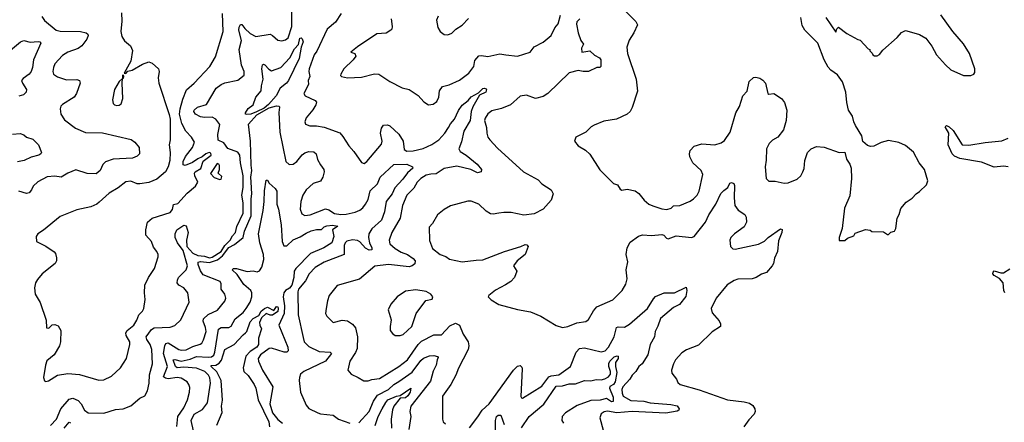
# Model space of a CAD drawing. Extents: x 2087054 to 2277909, y 548907 to 753496.
# Tile 312 of 444: x 2176762 to 2184403, y 701101 to 704228. Entities that reach past the tile are written whole.
import ezdxf

# ---------------------------------------------------------------- set-up
doc = ezdxf.new("R2010")
doc.units = 0

msp = doc.modelspace()

# ---------------------------------------------------------------- linework, layer by layer
at = {"layer": '0CON20XD'}
for points in [[(2176933.2, 704253.2), (2176955, 704222), (2177046.2, 704145), (2177075, 704138.5), (2177235, 704136.5), (2177276.6, 704126.6), (2177290, 704115), (2177292.5, 704105), (2177283.5, 704075), (2177245, 704025.6), (2177215, 704003.3), (2177135, 703974.4), (2177095, 703948.1), (2177035, 703883.8), (2177023.6, 703856.4), (2177020, 703825), (2177024.4, 703805), (2177055, 703782.5), (2177125, 703760.6), (2177205, 703764), (2177226.7, 703755), (2177232, 703735), (2177202.9, 703655), (2177184.2, 703625), (2177095, 703570), (2177082, 703555), (2177075.8, 703535), (2177080.8, 703495), (2177108.8, 703448.8), (2177196.2, 703385), (2177272, 703352), (2177405, 703347.5), (2177627.9, 703297.9), (2177656.2, 703275), (2177690, 703235), (2177691.2, 703185), (2177672.7, 703167.3), (2177638.1, 703151.9), (2177486.4, 703143.6), (2177426.9, 703123.1), (2177406.7, 703103.3), (2177386.7, 703055), (2177355, 703030.6), (2177285, 703031.9), (2177197.7, 703062.3), (2177135, 703035.7), (2177085, 703005.6), (2177035, 703013.1), (2176975, 703008.1), (2176902.2, 702967.8), (2176867.8, 702935), (2176854, 702906), (2176835.9, 702884.1), (2176815, 702878.8), (2176755, 702896.5)], [(2177379.6, 702810.4), (2177361.2, 702795), (2177315, 702772.9), (2177205, 702750), (2177075, 702698.8), (2176946.8, 702593.2), (2176903.3, 702565), (2176890, 702545), (2176893.3, 702505), (2176965, 702468), (2177030, 702425), (2177040.5, 702410.5), (2177047.3, 702377.3), (2177047.1, 702355), (2177036.2, 702335), (2176937.5, 702255), (2176899.3, 702210.7), (2176884.3, 702185), (2176875.9, 702145.9), (2176880.8, 702095), (2176920, 702030), (2176966.7, 701895), (2176971.2, 701835), (2176988.8, 701831.2), (2177012.7, 701857.3), (2177035, 701860), (2177059.3, 701849.3), (2177080, 701815), (2177078.8, 701725), (2177071.2, 701695), (2177028.8, 701625), (2176973.1, 701576.9), (2176962, 701545), (2176947.5, 701447.5), (2176953.9, 701423.9), (2176965, 701417.5), (2176985, 701423.3), (2177055, 701465.7), (2177135, 701480), (2177225, 701470.8), (2177375, 701427.5), (2177415, 701429.5), (2177475, 701459.4), (2177545.4, 701524.6), (2177591.1, 701595), (2177616.5, 701705), (2177615.5, 701725), (2177588.5, 701775), (2177584.5, 701795), (2177596.7, 701815), (2177646.9, 701855), (2177670.8, 701895), (2177685.8, 701935), (2177715, 701963.8), (2177726, 701985), (2177736, 702055), (2177729.2, 702105), (2177734.2, 702165), (2177760.8, 702225), (2177809.2, 702295), (2177836, 702385), (2177836, 702405), (2177826.2, 702426.2), (2177800.7, 702460.7), (2177785, 702505.8), (2177741.8, 702555), (2177740, 702595), (2177754.6, 702655.4), (2177788.8, 702685), (2177929.3, 702730.7), (2177947.3, 702752.7), (2177955, 702792.5), (2177988.8, 702801.2), (2178060.3, 702879.7), (2178126.7, 702935), (2178144, 702965), (2178121.2, 703015), (2178117.5, 703035), (2178122.5, 703045), (2178168.3, 703071.7), (2178185, 703130), (2178247.5, 703175), (2178245, 703190), (2178232.5, 703195), (2178207.5, 703185), (2178178.8, 703161.2), (2178145, 703148), (2178102, 703118), (2178045, 703096.2), (2178031.2, 703101.2), (2178031.2, 703125), (2178048.9, 703165), (2178103.3, 703235), (2178117.3, 703275), (2178095, 703314), (2178051.4, 703361.4), (2178021.3, 703421.3), (2178003, 703493), (2178006.4, 703535), (2178028.6, 703611.4), (2178057.6, 703682.4), (2178116, 703735), (2178237.8, 703865), (2178281.7, 703938.3), (2178340, 704135), (2178335.4, 704274.6)], [(2177551.2, 704281.2), (2177555.6, 704215), (2177547.8, 704135), (2177555, 704097.5), (2177575, 704063.8), (2177622, 704025), (2177637.1, 703987.1), (2177624, 703905), (2177571.7, 703811.7), (2177585, 703810), (2177601.7, 703828.3), (2177635, 703836.7), (2177715, 703881.2), (2177765, 703900), (2177790.7, 703890.7), (2177840, 703845), (2177843.3, 703825), (2177836, 703775), (2177842.5, 703735), (2177922.3, 703492.3), (2177928.8, 703455), (2177929.4, 703295), (2177921.9, 703255), (2177930.6, 703195), (2177926.6, 703133.4), (2177914.3, 703085), (2177894.4, 703045), (2177825, 702988.8), (2177765, 702962.7), (2177695, 702951.9), (2177673.6, 702953.6), (2177625, 702974.4), (2177585, 702967.5), (2177525, 702920.5), (2177455, 702880.5), (2177379.6, 702810.4)], [(2178355, 703737.3), (2178455, 703758.2), (2178504.2, 703795.8), (2178504.2, 703825), (2178482.9, 703875), (2178466.3, 703996.4), (2178483.5, 704065), (2178463.1, 704145), (2178465, 704170), (2178475, 704188.9), (2178485, 704190.6), (2178509.2, 704159.2), (2178551.1, 704121.1), (2178595, 704097.5), (2178705, 704114), (2178725, 704104), (2178765, 704068.8), (2178795, 704062), (2178825, 704070.8), (2178845, 704087.5), (2178873.9, 704175), (2178875, 704296.2)], [(2179255.6, 704274.4), (2179211.8, 704208.2), (2179147.5, 704155), (2179067.7, 703982.3), (2179046.9, 703955), (2179008.6, 703845), (2179006, 703825), (2179013.2, 703786.8), (2179001.2, 703755), (2179003.3, 703725), (2178967.9, 703655), (2178976, 703635), (2179055, 703598.6), (2179065, 703586.7), (2179061.1, 703565), (2179036.4, 703526.4), (2178984.2, 703465), (2178974, 703435), (2178980, 703415), (2179012.7, 703402.7), (2179065.9, 703404.1), (2179125, 703393.3), (2179245, 703350), (2179270.7, 703320.7), (2179315, 703246.7), (2179353.8, 703205), (2179415, 703117.5), (2179435, 703110), (2179455, 703126.2), (2179569.5, 703260.5), (2179574.5, 703285), (2179563.1, 703345), (2179568.9, 703385), (2179585, 703407.1), (2179615, 703410), (2179635, 703404.4), (2179705, 703338.5), (2179736.8, 703285), (2179745, 703218.8), (2179765.6, 703205.6), (2179815, 703207.9), (2179892.2, 703227.8), (2179960.8, 703259.1), (2180015, 703295.4), (2180060.9, 703345), (2180089.7, 703390.3), (2180105, 703418.6), (2180136.1, 703453.9), (2180167.2, 703522.8), (2180196.1, 703563.9), (2180241.3, 703598.7), (2180265, 703627.1), (2180321.7, 703658.3), (2180355, 703692.2), (2180366.2, 703696.2), (2180380.5, 703690.5), (2180384.3, 703684.3), (2180378.5, 703665), (2180330, 703640), (2180278.2, 703551.8), (2180265.3, 703515), (2180258.1, 703445), (2180207.6, 703362.4), (2180191.1, 703278.9), (2180170, 703225), (2180180.6, 703205), (2180226.4, 703176.4), (2180312.1, 703105), (2180344.3, 703065), (2180344.2, 703045.8), (2180315, 703039.1), (2180263.3, 703063.3), (2180155, 703091.1), (2180055, 703072), (2179995, 703031.3), (2179951.5, 703028.5), (2179915, 703019.3), (2179874.5, 702995), (2179847.1, 702965), (2179820.6, 702919.4), (2179765, 702865.6), (2179732.3, 702785), (2179714.6, 702685), (2179650.5, 702575), (2179628.1, 702515), (2179635, 702487.5), (2179675, 702450), (2179721.2, 702421.2), (2179772, 702405), (2179815, 702372.9), (2179830, 702355), (2179829.1, 702330.9), (2179808.8, 702315), (2179785, 702308.8), (2179625, 702325.3), (2179517.8, 702312.2), (2179398.1, 702211.9), (2179225.7, 702164.3), (2179164.5, 702085.5), (2179150, 702045), (2179139.2, 701985), (2179136.2, 701945), (2179144.5, 701924.5), (2179195, 701876.2), (2179265, 701894.3), (2179305, 701888.1), (2179343.9, 701863.9), (2179367.5, 701835), (2179382.7, 701765), (2179380, 701675), (2179367.9, 701642.1), (2179324.2, 701575), (2179308.8, 701505), (2179334.5, 701474.5), (2179389.7, 701449.7), (2179431.7, 701421.7), (2179465, 701422.9), (2179495.7, 701434.3), (2179555, 701442.2), (2179705, 701533.1), (2179770.4, 701585), (2179854.5, 701705.5), (2179879.3, 701730.7), (2179975, 701780.4), (2180035, 701780), (2180099.3, 701850.7), (2180145, 701871.9), (2180175, 701855.8), (2180203.1, 701785), (2180242.1, 701725), (2180247.7, 701695), (2180241.2, 701665), (2180163.5, 701515), (2180149.1, 701470.9), (2180108.8, 701395), (2180043.1, 701305), (2180044.2, 701125), (2180048.8, 701105), (2180065, 701088.8)], [(2179644.5, 704235), (2179652.1, 704175), (2179649.5, 704155), (2179641.5, 704145), (2179605, 704122.3), (2179533.6, 704116.4), (2179384.4, 704015.6), (2179332.5, 703975), (2179363.8, 703963.8), (2179369.2, 703945), (2179350, 703915), (2179276.5, 703845), (2179254, 703804), (2179252, 703795), (2179260, 703785), (2179305, 703775.7), (2179415, 703780), (2179514.1, 703805.9), (2179550, 703805), (2179635, 703746.7), (2179729.1, 703699.1), (2179785, 703684.4), (2179855, 703638), (2179898.8, 703588.8), (2179935, 703566.2), (2179969.5, 703570.5), (2179998.8, 703591.2), (2180014.2, 703625), (2180020, 703675), (2180042.7, 703707.3), (2180095, 703722), (2180175, 703757.5), (2180247.6, 703812.4), (2180285, 703864), (2180295, 703910.8), (2180325, 703945.6), (2180345, 703950.6), (2180395, 703941.4), (2180488.3, 703961.7), (2180535.4, 703955.4), (2180625, 703944.6), (2180724.5, 703975.5), (2180755, 704017.5), (2180825, 704052.9), (2180885, 704105.8), (2180914.6, 704165), (2180941.3, 704195), (2180957.8, 704262.2)], [(2181108, 704235), (2181085, 704210), (2181083.2, 704193.2), (2181096.7, 704125), (2181116.7, 704065), (2181136.1, 704036.1), (2181122.5, 704005), (2181123.8, 703975), (2181185, 703984.4), (2181222.3, 703952.3), (2181262.2, 703932.2), (2181272.5, 703915), (2181271.2, 703865), (2181265, 703856.7), (2181240, 703855), (2181175, 703826.2), (2181135, 703823.8), (2181095, 703833.3), (2181025, 703813.8), (2180861.2, 703655), (2180825, 703632), (2180765, 703616.2), (2180695, 703640), (2180645, 703633.3), (2180570, 703565), (2180501.9, 703538.1), (2180425, 703519.2), (2180395, 703495.8), (2180375, 703462.5), (2180370, 703445), (2180385, 703390), (2180385.7, 703345), (2180395.7, 703315), (2180410, 703295), (2180470.9, 703230.9), (2180672.5, 703045), (2180786.2, 702985), (2180815, 702953.8), (2180886.2, 702905), (2180902.5, 702875), (2180885, 702826.2), (2180823, 702757), (2180755, 702718.8), (2180675, 702710.6), (2180575, 702729.4), (2180518.8, 702731.2), (2180480, 702725), (2180435, 702717.5), (2180415, 702720.8), (2180381.7, 702741.7), (2180325, 702793.8), (2180265, 702818.8), (2180240.7, 702819.3), (2180105, 702782.5), (2180056.4, 702753.6), (2180005, 702712), (2179965.8, 702644.2), (2179938.8, 702615), (2179942.4, 702512.4), (2179965, 702451.2), (2180023.7, 702403.7), (2180069.1, 702389.1), (2180096.8, 702366.8), (2180195, 702346.7), (2180305, 702361.2), (2180355, 702362), (2180525, 702426.2), (2180650, 702465), (2180685, 702482.5), (2180698.3, 702478.3), (2180707.5, 702465), (2180683.3, 702405), (2180622.5, 702355), (2180593, 702317), (2180620, 702275), (2180602.5, 702225), (2180572.5, 702195), (2180530.7, 702169.3), (2180455, 702127.5), (2180402.5, 702085), (2180397.5, 702075), (2180421.2, 702051.2), (2180480, 702015), (2180625, 701977.1), (2180725, 701958.1), (2180805, 701925.7), (2180925, 701852), (2180975, 701838), (2181015, 701844), (2181085, 701874.3), (2181155, 701884.2), (2181175, 701898.8), (2181213.7, 701966.3), (2181241.2, 701998.8), (2181365, 702051.2), (2181436.2, 702125), (2181465, 702172.5), (2181475.8, 702215), (2181468.8, 702285), (2181482.1, 702347.9), (2181468.8, 702405), (2181475.3, 702454.7), (2181500.5, 702499.5), (2181565, 702546.2), (2181594.4, 702555.6), (2181665, 702552.5), (2181745, 702560), (2181761.2, 702555), (2181780.5, 702530.5), (2181795, 702524.4), (2181855, 702550), (2181975, 702536.9), (2181995, 702542.5), (2182084.7, 702655.3), (2182108.8, 702711.2), (2182164.5, 702795), (2182203.4, 702876.6), (2182225, 702901.9), (2182258, 702925), (2182272.4, 702957.6), (2182285, 702964), (2182304, 702955), (2182309.8, 702939.8), (2182306.7, 702845), (2182312.5, 702785), (2182338.3, 702748.3), (2182389.4, 702715), (2182399.4, 702695), (2182402.5, 702655), (2182385, 702620), (2182308.8, 702565), (2182281.4, 702535), (2182273.1, 702515), (2182277.1, 702465), (2182295, 702448.9), (2182315, 702444.6), (2182495, 702483.3), (2182542.3, 702507.7), (2182570, 702535), (2182665, 702603.8), (2182678.6, 702598.6), (2182677.1, 702575), (2182650.3, 702509.7), (2182641.7, 702428.3), (2182618.6, 702375), (2182612.5, 702335), (2182602, 702315), (2182556, 702265), (2182518.3, 702251.7), (2182476, 702225), (2182445, 702213.8), (2182335, 702213.5), (2182305, 702203.3), (2182252.1, 702167.9), (2182165.6, 702065), (2182128.9, 701985), (2182135, 701952), (2182189.7, 701889.7), (2182201.2, 701865), (2182201.2, 701845), (2182135, 701804.3), (2182030.7, 701699.3), (2181936.4, 701663.6), (2181899.7, 701640.3), (2181850, 701585), (2181834.3, 701555.7), (2181821.2, 701505), (2181823.6, 701483.6), (2181860, 701435), (2181869.3, 701409.3), (2181886.7, 701395), (2182035, 701352.9), (2182255, 701275.6), (2182385, 701259.2), (2182425, 701248.8), (2182450.7, 701230.7), (2182465.9, 701205.9), (2182468.8, 701185), (2182461.2, 701165), (2182419.7, 701120.3), (2182382, 701065)], [(2180008.6, 704255), (2179996, 704225), (2180005.9, 704165.9), (2180025, 704136.7), (2180055, 704113.3), (2180085, 704110), (2180115, 704123.3), (2180145.9, 704154.1), (2180195.8, 704184.2), (2180245, 704236)], [(2181463.2, 704293.2), (2181544.4, 704214.4), (2181557.3, 704187.3), (2181527.1, 704125), (2181491.1, 704068.9), (2181472.9, 704015), (2181479.4, 703965), (2181545.4, 703765), (2181557.2, 703672.8), (2181515.5, 703544.5), (2181500, 703515), (2181475, 703494), (2181392.5, 703455), (2181295, 703440), (2181220.5, 703409.5), (2181196.7, 703395), (2181155.8, 703354.2), (2181077.5, 703315), (2181067.5, 703285), (2181095, 703247.5), (2181153.6, 703213.6), (2181185, 703182.5), (2181265, 703062.5), (2181370, 702955), (2181400, 702945), (2181420.7, 702910.7), (2181435, 702902.5), (2181475, 702912.5), (2181538.3, 702898.3), (2181567.7, 702877.7), (2181606.7, 702825), (2181644.5, 702794.5), (2181675, 702782), (2181745, 702758), (2181785, 702754.3), (2181817.5, 702765), (2181835, 702782.5), (2181883.6, 702783.6), (2181965, 702819.2), (2181991.2, 702835), (2182019.2, 702865), (2182035.7, 702895), (2182062.5, 703025), (2182050, 703055), (2181986.7, 703115), (2181962.7, 703162.7), (2181959.6, 703185), (2181965, 703211.2), (2181994.7, 703245.3), (2182055, 703264.5), (2182155, 703256.7), (2182205, 703270), (2182230.7, 703289.3), (2182276.5, 703355), (2182318.1, 703505), (2182347.8, 703552.2), (2182374, 703635), (2182407.9, 703672.1), (2182423.6, 703746.4), (2182455, 703777.5), (2182475, 703780.6), (2182505, 703773.3), (2182528.8, 703758.8), (2182548.6, 703735), (2182567.5, 703655), (2182575, 703650), (2182615, 703653.8), (2182673.3, 703615), (2182696.2, 703585), (2182714, 703525), (2182710, 703445), (2182689.1, 703370.9), (2182645.5, 703314.5), (2182605, 703290.8), (2182578, 703265), (2182556, 703225), (2182554.1, 703135.9), (2182545.8, 703085), (2182554, 702995), (2182575, 702974), (2182623.6, 702973.6), (2182695, 702958.8), (2182725, 702961.2), (2182795, 702990), (2182823.3, 703015), (2182840, 703045), (2182848.3, 703071.7), (2182853.8, 703135), (2182876.2, 703195), (2182902.5, 703225), (2182945, 703243.3), (2183005, 703236.7), (2183120, 703195), (2183165, 703197.5), (2183178, 703145), (2183203.3, 703105), (2183213.3, 703075), (2183216.2, 702995), (2183205, 702860), (2183162, 702765), (2183143.3, 702605), (2183120, 702535), (2183121.7, 702511.7), (2183165, 702512.5)], [(2183165, 702512.5), (2183185, 702530), (2183235, 702550), (2183245, 702570), (2183325, 702597.5), (2183361.7, 702591.7), (2183375, 702582.5), (2183465, 702580), (2183495, 702560), (2183505, 702560), (2183523, 702577), (2183550, 702585), (2183560, 702605), (2183570, 702685), (2183586.7, 702715), (2183599.3, 702760.7), (2183640.5, 702809.5), (2183687.7, 702842.3), (2183717.5, 702875), (2183745, 702892.5), (2183800, 702945), (2183810, 702975), (2183783.3, 703065), (2183742, 703115), (2183697.9, 703197.9), (2183635, 703251.2), (2183585, 703273.3), (2183505, 703288.8), (2183446.1, 703273.9), (2183390, 703245), (2183365, 703243.3), (2183341.7, 703251.7), (2183305, 703282.5), (2183297.5, 703325), (2183248.8, 703405), (2183233.8, 703435), (2183225, 703477.5), (2183194, 703525), (2183180, 703585), (2183171.9, 703665), (2183145.7, 703745), (2183108, 703798), (2183056.2, 703835), (2183035, 703858.6), (2183005, 703916.2), (2182956.2, 704045), (2182855, 704146.7), (2182835, 704182.5), (2182822.5, 704245)], [(2183017.5, 704245), (2183095, 704130), (2183103.3, 704156.7), (2183115, 704170), (2183179.3, 704119.3), (2183265, 704072.5), (2183285, 704067.5), (2183345, 704000), (2183360, 703995), (2183360, 703985), (2183378.3, 703968.3), (2183382.5, 703955), (2183395, 703947.5), (2183415, 703947.5), (2183435, 703957.5), (2183460.5, 703989.5), (2183571.7, 704088.3), (2183605, 704127.5), (2183635, 704142.5), (2183665, 704136.7), (2183745, 704112.5), (2183793, 704083), (2183840.7, 704020.7), (2183877.5, 703955), (2183945.8, 703875.8), (2183987.7, 703837.7), (2184085, 703793.3), (2184143, 703793), (2184166.4, 703803.6), (2184173, 703817), (2184173, 703847), (2184132, 703965), (2184085, 704040), (2184003.8, 704135), (2183910, 704265)], [(2178525, 703490), (2178514.8, 703494.8), (2178514.2, 703505), (2178535, 703538.9), (2178572.7, 703567.3), (2178595.2, 703625), (2178635.2, 703675), (2178638.8, 703715), (2178652.6, 703765), (2178641.1, 703845), (2178645, 703876.7), (2178655, 703882.5), (2178665, 703877.1), (2178695, 703842.2), (2178715, 703831.5), (2178788.5, 703855), (2178858.8, 703931.2), (2178895, 704000.9), (2178926.3, 704033.7), (2178935, 704084.2), (2178945, 704086.7), (2178955, 704077.5), (2178961.8, 704055), (2178945.4, 704014.6), (2178930.2, 703925), (2178847.8, 703755), (2178832.9, 703735), (2178782.5, 703695), (2178753.2, 703635), (2178691.5, 703568.5), (2178659.5, 703540.5), (2178598.3, 703511.7), (2178555, 703493.2), (2178525, 703490)], [(2176675, 703977.8), (2176767.1, 704055), (2176795, 704066.5), (2176843.7, 704053.7), (2176905, 704058.8), (2176918.8, 704055), (2176927.1, 704045), (2176868.4, 703915), (2176861.2, 703855), (2176850.4, 703825), (2176836.1, 703803.9), (2176788.7, 703771.3), (2176776.7, 703755), (2176783.7, 703733.6), (2176816, 703685), (2176812.5, 703665), (2176790.8, 703645), (2176755, 703632.7)], [(2177515, 703560), (2177535, 703564), (2177550, 703575), (2177563.6, 703616.4), (2177556.7, 703735), (2177560, 703770), (2177567, 703773), (2177570, 703785), (2177565, 703800), (2177560, 703795), (2177560, 703770), (2177535, 703747.5), (2177498, 703685), (2177481.2, 703605), (2177486.4, 703576.4), (2177497.5, 703565), (2177515, 703560)], [(2177000.4, 701075), (2177047.3, 701125), (2177080.9, 701205), (2177145, 701280), (2177175, 701287.3), (2177215, 701270.8), (2177239.6, 701245), (2177265, 701195.7), (2177294.6, 701174.6), (2177415, 701172.2), (2177505, 701201.5), (2177565, 701205.6), (2177625, 701229.4), (2177695, 701287.5), (2177732.7, 701307.3), (2177754.4, 701345.6), (2177766.5, 701403.5), (2177769.3, 701470.7), (2177793.8, 701555), (2177786.6, 701665), (2177775.4, 701705), (2177748.9, 701745), (2177743.8, 701765), (2177785, 701820.9), (2177806.2, 701835), (2177930, 701840), (2177965, 701851.4), (2178012.8, 701897.2), (2178076.9, 702035), (2178066, 702105), (2178035.8, 702145), (2177996.6, 702166.6), (2177984.5, 702185), (2177985.4, 702205), (2177994.5, 702225), (2178054.6, 702285), (2178064.6, 702315), (2178031.6, 702435), (2177987.5, 702495), (2177969.4, 702535), (2177968.2, 702565), (2177981.1, 702595), (2178035, 702631.2), (2178055, 702626.2), (2178070, 702575), (2178056.5, 702515), (2178059.1, 702465), (2178104.4, 702414.4), (2178145, 702395.1), (2178195, 702390.9), (2178235, 702379.2), (2178255, 702384.1), (2178325, 702427.2), (2178354.9, 702475.1), (2178374.6, 702494.6), (2178395.3, 702514.7), (2178412.4, 702547.6), (2178436.7, 702575), (2178447.8, 702622.2), (2178495.2, 702725), (2178495.7, 702805.7), (2178486.2, 702865), (2178495.8, 702925), (2178496.9, 703015), (2178475.3, 703115.3), (2178469.1, 703175), (2178455, 703198.7), (2178378.4, 703228.4), (2178345, 703272.3), (2178301.9, 703291.9), (2178298.9, 703335), (2178314.6, 703414.6), (2178285, 703454.5), (2178255, 703469.3), (2178195, 703467.4), (2178165, 703473.1), (2178125, 703494.6), (2178113.8, 703515), (2178115.7, 703525), (2178142.8, 703547.3), (2178211.5, 703568.5), (2178286.2, 703695), (2178325, 703724.6), (2178355, 703737.3)], [(2177980.9, 701069.1), (2177988.7, 701145), (2178035, 701213.1), (2178064.7, 701275.3), (2178080, 701335), (2178082.1, 701372.1), (2178075.7, 701395), (2178060.8, 701415), (2178015, 701443.3), (2177985, 701449.6), (2177915, 701437.6), (2177892.3, 701442.3), (2177878.2, 701455), (2177909.7, 701535), (2177877.7, 701635), (2177888, 701695), (2177896.8, 701713.2), (2177915, 701717.7), (2177995.8, 701665), (2178015, 701660.3), (2178055, 701663.2), (2178105, 701690.3), (2178163.3, 701706.7), (2178175.6, 701715), (2178188.7, 701741.3), (2178208.7, 701805), (2178205, 701836), (2178186.5, 701885), (2178188.2, 701905), (2178225, 701938), (2178297.4, 701972.6), (2178355, 702041.2), (2178362, 702065), (2178353.3, 702095), (2178325.6, 702135), (2178324.5, 702175), (2178316.9, 702195), (2178187, 702247), (2178165, 702275.8), (2178147.1, 702325), (2178146.6, 702343.4), (2178165, 702349.5), (2178235, 702340.8), (2178298.1, 702361.9), (2178336.8, 702393.2), (2178385, 702458.1), (2178427.8, 702482.2), (2178495.5, 702535), (2178507.7, 702585), (2178559.1, 702705), (2178558.9, 702835), (2178564.6, 702875), (2178559.4, 702965), (2178555.2, 703005), (2178563.2, 703055), (2178557.5, 703097.5), (2178554.3, 703285), (2178537.1, 703415), (2178601.5, 703488.5), (2178697, 703543), (2178755, 703558.5), (2178775.5, 703555.5), (2178777.9, 703547.9), (2178774, 703506), (2178781, 703355), (2178827.5, 703125), (2178853.4, 703103.4), (2178885, 703106.6), (2178911.8, 703125), (2178952.8, 703177.2), (2178975, 703194.6), (2179005.3, 703204.7), (2179045, 703200.3), (2179062, 703185), (2179072, 703142), (2179095, 703100), (2179123.1, 703065), (2179124.5, 703045), (2179114.7, 703005.3), (2179095, 702973.6), (2179040, 702955), (2178985, 702906.7), (2178959.1, 702865), (2178942.7, 702815), (2178938.9, 702755), (2178950.2, 702720.2), (2178975, 702706.7), (2179015, 702711.2), (2179135, 702758.5), (2179161.4, 702751.4), (2179205, 702721.8), (2179255, 702714.7), (2179295, 702717.1), (2179365, 702733.4), (2179400.6, 702749.4), (2179425, 702767.3), (2179446.2, 702793.8), (2179465, 702831.9), (2179482.9, 702897.1), (2179538.1, 702951.9), (2179559.2, 703005), (2179666.5, 703103.5), (2179765, 703105.5), (2179809.5, 703085), (2179812.9, 703075), (2179771, 703039), (2179735, 702990), (2179672.5, 702922.5), (2179652.5, 702875), (2179605, 702814.4), (2179592.9, 702735), (2179569.3, 702670.7), (2179495, 702602.5), (2179470.3, 702565), (2179468, 702535), (2179476.6, 702495), (2179495.8, 702455), (2179495, 702441.1), (2179475, 702438.1), (2179444.3, 702454.3), (2179401, 702501), (2179382.7, 702512.7), (2179345, 702518.2), (2179301.7, 702508.3), (2179287.1, 702495), (2179281.1, 702475), (2179280.6, 702405), (2179124.8, 702345.2), (2179055, 702302.1), (2179007.3, 702255), (2178979.7, 702200.2), (2178926, 702135), (2178920.8, 702115), (2178921.8, 701935), (2178960.9, 701759.1), (2178968.5, 701725), (2179005, 701689.6), (2179085, 701651.6), (2179170, 701645), (2179182, 701635), (2179135, 701575.3), (2178967.5, 701495), (2178942, 701475), (2178932.1, 701447.9), (2178929.4, 701425), (2178940, 701335), (2178985, 701233.3), (2179005, 701208), (2179075, 701174.3), (2179095, 701167.1), (2179195, 701155.8), (2179235.8, 701125.8), (2179325, 701093.1)], [(2184433.3, 703085), (2184395, 703090.5), (2184325, 703083.3), (2184225, 703120), (2184058.3, 703148.3), (2184015, 703167.8), (2183996.9, 703185), (2183965.6, 703255), (2183970.8, 703345), (2183942.5, 703395), (2183953, 703407), (2183975, 703395.6), (2184005, 703368), (2184075, 703256.2), (2184127.3, 703252.7), (2184255, 703272.5), (2184382.8, 703287.2), (2184433.6, 703306.4)], [(2176705, 703339.2), (2176765, 703343.3), (2176793.6, 703333.6), (2176815, 703314), (2176865, 703298.6), (2176908, 703255), (2176931.2, 703195), (2176926.2, 703185), (2176910, 703175), (2176849.8, 703160.2), (2176795.8, 703134.2), (2176745, 703124)], [(2178315, 702986), (2178325, 702990), (2178330, 703010), (2178302.5, 703035), (2178312.5, 703065), (2178312.5, 703095), (2178306.4, 703106.4), (2178295, 703110), (2178243, 703033), (2178272.3, 703002.3), (2178315, 702986)], [(2178109.5, 701035), (2178092.5, 701115), (2178115, 701162.9), (2178180.8, 701199.2), (2178219, 701251), (2178242.5, 701405), (2178237.5, 701445), (2178227.9, 701467.9), (2178199.6, 701495), (2178135, 701520.7), (2178035, 701529.8), (2177983.6, 701523.6), (2177970.1, 701535), (2177953.2, 701586.8), (2177965, 701589), (2178015, 701575.2), (2178085, 701591.7), (2178135, 701612.3), (2178224.5, 701605.5), (2178249.6, 701610.4), (2178267.6, 701622.4), (2178275.9, 701645), (2178305.4, 701824.6), (2178325, 701838.2), (2178385, 701837.9), (2178403.4, 701846.6), (2178434.5, 701905.5), (2178495, 701954.7), (2178520.6, 701985), (2178549.7, 702035), (2178562.2, 702075), (2178564.6, 702105), (2178555.4, 702125), (2178500.8, 702170.8), (2178449.4, 702249.4), (2178411.2, 702285), (2178420, 702295), (2178445, 702294.4), (2178527, 702273), (2178575, 702277.1), (2178605, 702270.5), (2178622.7, 702277.3), (2178640.4, 702305), (2178655.3, 702365), (2178654.7, 702405), (2178625.8, 702495), (2178615.3, 702565), (2178650.3, 702745), (2178659.7, 702815), (2178662.1, 702897.9), (2178675, 702980), (2178685, 702980), (2178698, 702958), (2178745.5, 702915.5), (2178758, 702895), (2178757.5, 702795), (2178770.5, 702755), (2178791.1, 702635), (2178799.7, 702505), (2178812.5, 702472.5), (2178835, 702471.8), (2178885, 702517.2), (2178938.9, 702541.1), (2178985, 702570.8), (2179025, 702588.5), (2179065, 702597.7), (2179105, 702597.8), (2179125, 702617.9), (2179146.3, 702626.3), (2179188.8, 702631.2), (2179230, 702625), (2179190, 702595), (2179198.8, 702545), (2179182.9, 702495), (2179121.9, 702455), (2179018.7, 702411.3), (2178903.8, 702296.2), (2178892.6, 702275), (2178889.8, 702225), (2178873.2, 702165), (2178856.8, 702143.2), (2178825.3, 702124.7), (2178811.3, 702105), (2178805.8, 702074.2), (2178816.5, 702005), (2178814.4, 701945.6), (2178772.9, 701855), (2178842.2, 701685), (2178845.8, 701655), (2178834.6, 701645.4), (2178815.3, 701644.7), (2178715, 701675.3), (2178697.1, 701672.9), (2178630, 701625), (2178613.3, 701595), (2178614.7, 701574.7), (2178645, 701505.8), (2178727.5, 701375), (2178701.9, 701245), (2178725, 701173.1), (2178765, 701122.2), (2178801.9, 701095)], [(2184406.5, 702105), (2184398.5, 702125), (2184393.8, 702185), (2184365, 702216.7), (2184325, 702240), (2184313.8, 702255), (2184315, 702267.5), (2184325, 702276.7), (2184375, 702261.2), (2184395, 702262), (2184445, 702292.9)], [(2179675, 701773.8), (2179715, 701774.2), (2179736.8, 701783.2), (2179804.4, 701845), (2179839.2, 701945), (2179914.1, 702045.9), (2179963, 702057), (2179967.5, 702075), (2179952.5, 702095), (2179915.8, 702115.8), (2179835, 702130.8), (2179755, 702118), (2179691.2, 702075), (2179642.1, 702017.9), (2179621.2, 701975), (2179645.8, 701895.8), (2179635.8, 701845), (2179638, 701815), (2179655, 701790), (2179675, 701773.8)], [(2180251.3, 701058.7), (2180318, 701142), (2180351.4, 701195), (2180405.4, 701245), (2180594.4, 701505.6), (2180625, 701537.1), (2180645, 701541.4), (2180658.5, 701528.5), (2180661.1, 701515), (2180652, 701302), (2180655, 701290), (2180665, 701287.5), (2180815, 701380.6), (2180867.5, 701455), (2180885, 701462.6), (2180945, 701470.4), (2181035, 701534.6), (2181079.7, 701645), (2181105, 701673.5), (2181145, 701678.6), (2181275, 701648.7), (2181305, 701656.2), (2181331.8, 701685), (2181374.6, 701765), (2181394.2, 701835.8), (2181405, 701841.2), (2181455, 701839.7), (2181495, 701863.8), (2181632.8, 701985), (2181681.5, 702058.5), (2181695, 702077.1), (2181763.8, 702106.2), (2181843.7, 702106.3), (2181935, 702150), (2181940, 702125), (2181932.1, 702077.9), (2181882.5, 702015), (2181835, 701993.3), (2181735, 701908.2), (2181715, 701846.2), (2181693.3, 701805), (2181686.9, 701765), (2181654.1, 701705.9), (2181635.4, 701625), (2181592.9, 701555), (2181566.6, 701533.4), (2181543.2, 701495), (2181515, 701467.9), (2181495.4, 701435), (2181441.8, 701375), (2181434.7, 701355), (2181436.6, 701326.6), (2181445.6, 701305), (2181505, 701271.3), (2181605, 701265.4), (2181655, 701252.4), (2181815, 701239.3), (2181865, 701228.7), (2181878.5, 701205), (2181877.5, 701195), (2181862.7, 701187.3), (2181775, 701172.4), (2181515, 701184.5), (2181395.6, 701175.6), (2181323.9, 701186.1), (2181297.8, 701182.2), (2181275, 701166.2), (2181264.3, 701135), (2181288.6, 701038.6)], [(2178292, 701078), (2178333.5, 701176.5), (2178329.2, 701225), (2178336.7, 701273.3), (2178324.8, 701425), (2178291.7, 701491.7), (2178247.9, 701535), (2178248, 701542), (2178285, 701545.2), (2178310.7, 701559.3), (2178327.8, 701582.2), (2178353.6, 701665), (2178427.3, 701705), (2178495, 701780), (2178515.4, 701794.6), (2178524.6, 701805.4), (2178549.9, 701880.1), (2178575, 701906.2), (2178618.7, 701931.3), (2178635, 701963.3), (2178661.4, 701985), (2178685, 701993.8), (2178735, 701970), (2178755, 702001.2), (2178765, 701997.5), (2178768.2, 701985), (2178765, 701960.5), (2178725, 701933.4), (2178705, 701932.5), (2178675, 701945.5), (2178637.1, 701912.9), (2178623.5, 701875), (2178624.3, 701854.3), (2178637.7, 701827.7), (2178615.6, 701755), (2178615.7, 701705), (2178601.7, 701685), (2178549.7, 701650.3), (2178516.3, 701615), (2178496.7, 701525), (2178502.2, 701495), (2178535, 701463.3), (2178582.7, 701395), (2178595.3, 701365), (2178613.2, 701275), (2178694.9, 701105), (2178699.8, 701065)], [(2179393.2, 701096.8), (2179473.2, 701185), (2179506.2, 701265), (2179538.8, 701311.2), (2179624.6, 701355), (2179665, 701393.1), (2179703.2, 701416.8), (2179808.8, 701491.2), (2179875, 701581.5), (2179895, 701598.2), (2179941.9, 701618.1), (2179975, 701619.6), (2180003.1, 701613.1), (2180010, 701605), (2180000.5, 701585), (2179994.8, 701545), (2179971.2, 701498.8), (2179948.8, 701421.2), (2179797.1, 701225), (2179790, 701185), (2179798.1, 701145), (2179781.5, 701045)], [(2180655, 701059.1), (2180715.4, 701144.6), (2180828.3, 701241.7), (2180925, 701381.1), (2180975, 701383.3), (2181025, 701399.5), (2181075, 701399.1), (2181144.8, 701425.2), (2181195, 701423.6), (2181235, 701433.2), (2181275, 701431.7), (2181301.9, 701438.1), (2181331.8, 701455), (2181345.4, 701475), (2181345.5, 701495), (2181332.9, 701535), (2181333.6, 701556.4), (2181342.1, 701575), (2181375, 701608.8), (2181397.1, 701617.1), (2181405, 701613.3), (2181406.2, 701595), (2181386, 701566), (2181384.6, 701535), (2181397, 701487), (2181383.9, 701415), (2181369.7, 701395), (2181341.9, 701378.1), (2181338, 701365), (2181366.3, 701295), (2181367.9, 701262.1), (2181355, 701258.9), (2181315, 701286.3), (2181267.5, 701272.5), (2181195, 701269.4), (2181089, 701231), (2180997.5, 701175), (2180971.5, 701145), (2180968.9, 701115), (2180982.9, 701095)], [(2179521.2, 701075), (2179544.2, 701145), (2179575.7, 701205), (2179602, 701255), (2179620, 701275), (2179685, 701304.6), (2179715, 701309.4), (2179797.5, 701365), (2179792.5, 701335), (2179775, 701307.1), (2179755, 701291.2), (2179715, 701289.2), (2179665.3, 701225), (2179655, 701198.1), (2179644.7, 701125), (2179646.4, 701055)], [(2177105.8, 701055), (2177145, 701102.5), (2177155, 701097.5)], [(2180453.6, 700983.6), (2180454.3, 701115.7), (2180462.9, 701145), (2180475, 701156.7), (2180496.2, 701156.2), (2180520.3, 701085)]]:
    msp.add_lwpolyline(points, dxfattribs=at)

doc.saveas('drawing.dxf')
